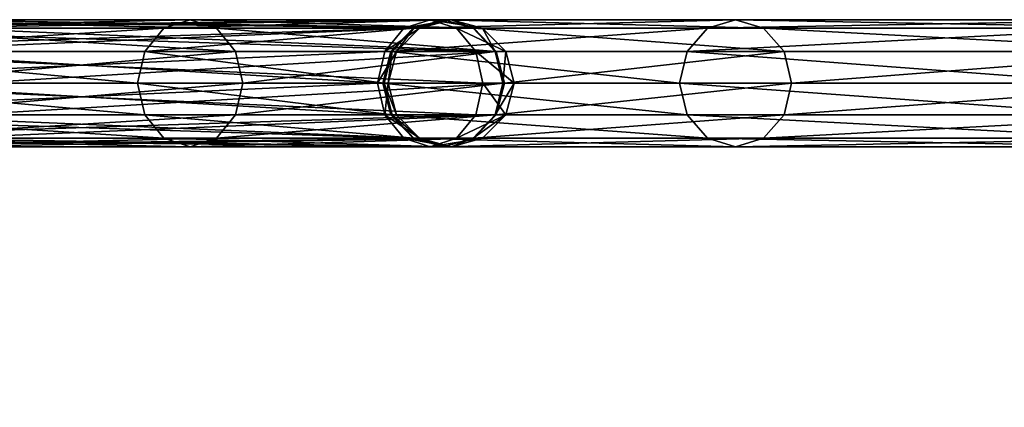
# Model space of a CAD drawing. Header units: millimetres. Extents: x 0 to 316, y 0 to 317.
# Tile 531 of 656: x 197 to 221, y 151 to 160. Entities that reach past the tile are written whole.
import ezdxf

# ---------------------------------------------------------------- set-up
doc = ezdxf.new("R2010")
doc.units = ezdxf.units.MM
doc.header["$LTSCALE"] = 25.4
doc.layers.get('0').update_dxf_attribs({"true_color": 0xff5454})

# ---------------------------------------------------------------- blocks, each defined once
blk = doc.blocks.new('LUKSOR-L-8847.STL')
at = {"color": 250, "true_color": 0x262626}
mesh = blk.add_polyface(dxfattribs=at)
corners = [(32.265, 160.629, 656.349), (49.064, 161.178, 677.253), (32.678, 161.178, 655.986), (48.608, 160.629, 677.559)]
mesh.append_faces([[corners[k] for k in face] for face in [(0, 1, 2), (1, 0, 3)]], dxfattribs={"vtx0": -1, "color": 250})
mesh = blk.add_polyface(dxfattribs=at)
corners = [(32.678, 161.178, 655.986), (49.686, 161.379, 676.834), (33.241, 161.379, 655.491), (49.064, 161.178, 677.253)]
mesh.append_faces([[corners[k] for k in face] for face in [(0, 1, 2), (1, 0, 3)]], dxfattribs={"vtx0": -1, "color": 250})
mesh = blk.add_polyface(dxfattribs=at)
corners = [(33.241, 161.379, 655.491), (50.308, 161.178, 676.415), (33.805, 161.178, 654.996), (49.686, 161.379, 676.834)]
mesh.append_faces([[corners[k] for k in face] for face in [(0, 1, 2), (1, 0, 3)]], dxfattribs={"vtx0": -1, "color": 250})
mesh = blk.add_polyface(dxfattribs=at)
corners = [(33.805, 161.178, 654.996), (50.764, 160.629, 676.109), (34.217, 160.629, 654.634), (50.308, 161.178, 676.415)]
mesh.append_faces([[corners[k] for k in face] for face in [(0, 1, 2), (1, 0, 3)]], dxfattribs={"vtx0": -1, "color": 250})
mesh = blk.add_polyface(dxfattribs=at)
corners = [(34.665, 160.629, 699.89), (43.394, 161.178, 690.636), (42.94, 160.629, 690.328), (35.035, 161.178, 700.295)]
mesh.append_faces([[corners[k] for k in face] for face in [(0, 1, 2), (1, 0, 3)]], dxfattribs={"vtx0": -1, "color": 250})
mesh = blk.add_polyface(dxfattribs=at)
corners = [(35.035, 161.178, 700.295), (44.014, 161.379, 691.058), (43.394, 161.178, 690.636), (35.542, 161.379, 700.848)]
mesh.append_faces([[corners[k] for k in face] for face in [(0, 1, 2), (1, 0, 3)]], dxfattribs={"vtx0": -1, "color": 250})
mesh = blk.add_polyface(dxfattribs=at)
corners = [(35.542, 161.379, 700.848), (44.634, 161.178, 691.48), (44.014, 161.379, 691.058), (36.048, 161.178, 701.401)]
mesh.append_faces([[corners[k] for k in face] for face in [(0, 1, 2), (1, 0, 3)]], dxfattribs={"vtx0": -1, "color": 250})
mesh = blk.add_polyface(dxfattribs=at)
corners = [(36.048, 161.178, 701.401), (45.088, 160.629, 691.788), (44.634, 161.178, 691.48), (36.419, 160.629, 701.807)]
mesh.append_faces([[corners[k] for k in face] for face in [(0, 1, 2), (1, 0, 3)]], dxfattribs={"vtx0": -1, "color": 250})
mesh = blk.add_polyface(dxfattribs=at)
corners = [(36.19, 160.629, 524.972), (49.283, 161.178, 478.24), (48.757, 160.629, 478.08), (36.725, 161.178, 525.096)]
mesh.append_faces([[corners[k] for k in face] for face in [(0, 1, 2), (1, 0, 3)]], dxfattribs={"vtx0": -1, "color": 250})
mesh = blk.add_polyface(dxfattribs=at)
corners = [(36.725, 161.178, 525.096), (50, 161.379, 478.459), (49.283, 161.178, 478.24), (37.456, 161.379, 525.265)]
mesh.append_faces([[corners[k] for k in face] for face in [(0, 1, 2), (1, 0, 3)]], dxfattribs={"vtx0": -1, "color": 250})
mesh = blk.add_polyface(dxfattribs=at)
corners = [(37.456, 161.379, 525.265), (50.717, 161.178, 478.677), (50, 161.379, 478.459), (38.186, 161.178, 525.435)]
mesh.append_faces([[corners[k] for k in face] for face in [(0, 1, 2), (1, 0, 3)]], dxfattribs={"vtx0": -1, "color": 250})
mesh = blk.add_polyface(dxfattribs=at)
corners = [(38.186, 161.178, 525.435), (51.243, 160.629, 478.837), (50.717, 161.178, 478.677), (38.721, 160.629, 525.559)]
mesh.append_faces([[corners[k] for k in face] for face in [(0, 1, 2), (1, 0, 3)]], dxfattribs={"vtx0": -1, "color": 250})
mesh = blk.add_polyface(dxfattribs=at)
corners = [(42.94, 160.629, 690.328), (49.299, 161.178, 679.31), (48.786, 160.629, 679.115), (43.394, 161.178, 690.636)]
mesh.append_faces([[corners[k] for k in face] for face in [(0, 1, 2), (1, 0, 3)]], dxfattribs={"vtx0": -1, "color": 250})
mesh = blk.add_polyface(dxfattribs=at)
corners = [(43.394, 161.178, 690.636), (50, 161.379, 679.578), (49.299, 161.178, 679.31), (44.014, 161.379, 691.058)]
mesh.append_faces([[corners[k] for k in face] for face in [(0, 1, 2), (1, 0, 3)]], dxfattribs={"vtx0": -1, "color": 250})
mesh = blk.add_polyface(dxfattribs=at)
corners = [(44.014, 161.379, 691.058), (50.701, 161.178, 679.845), (50, 161.379, 679.578), (44.634, 161.178, 691.48)]
mesh.append_faces([[corners[k] for k in face] for face in [(0, 1, 2), (1, 0, 3)]], dxfattribs={"vtx0": -1, "color": 250})
mesh = blk.add_polyface(dxfattribs=at)
corners = [(44.634, 161.178, 691.48), (51.214, 160.629, 680.04), (50.701, 161.178, 679.845), (45.088, 160.629, 691.788)]
mesh.append_faces([[corners[k] for k in face] for face in [(0, 1, 2), (1, 0, 3)]], dxfattribs={"vtx0": -1, "color": 250})
mesh = blk.add_polyface(dxfattribs=at)
corners = [(48.608, 160.629, 677.559), (49.432, 161.178, 678.253), (49.064, 161.178, 677.253), (48.887, 160.629, 678.315)]
mesh.append_faces([[corners[k] for k in face] for face in [(0, 1, 2), (1, 0, 3)]], dxfattribs={"vtx0": -1, "color": 250})
mesh = blk.add_polyface(dxfattribs=at)
corners = [(48.757, 160.629, 478.08), (56.234, 161.178, 461.502), (55.75, 160.629, 461.243), (49.283, 161.178, 478.24)]
mesh.append_faces([[corners[k] for k in face] for face in [(0, 1, 2), (1, 0, 3)]], dxfattribs={"vtx0": -1, "color": 250})
mesh = blk.add_polyface(dxfattribs=at)
corners = [(49.299, 161.178, 679.31), (48.887, 160.629, 678.315), (48.786, 160.629, 679.115), (49.432, 161.178, 678.253)]
mesh.append_faces([[corners[k] for k in face] for face in [(0, 1, 2), (1, 0, 3)]], dxfattribs={"vtx0": -1, "color": 250})
mesh = blk.add_polyface(dxfattribs=at)
corners = [(49.064, 161.178, 677.253), (50.177, 161.379, 678.168), (49.686, 161.379, 676.834), (49.432, 161.178, 678.253)]
mesh.append_faces([[corners[k] for k in face] for face in [(0, 1, 2), (1, 0, 3)]], dxfattribs={"vtx0": -1, "color": 250})
mesh = blk.add_polyface(dxfattribs=at)
corners = [(49.283, 161.178, 478.24), (56.895, 161.379, 461.856), (56.234, 161.178, 461.502), (50, 161.379, 478.459)]
mesh.append_faces([[corners[k] for k in face] for face in [(0, 1, 2), (1, 0, 3)]], dxfattribs={"vtx0": -1, "color": 250})
mesh = blk.add_polyface(dxfattribs=at)
corners = [(49.432, 161.178, 678.253), (50, 161.379, 679.578), (50.177, 161.379, 678.168), (49.299, 161.178, 679.31)]
mesh.append_faces([[corners[k] for k in face] for face in [(0, 1, 2), (1, 0, 3)]], dxfattribs={"vtx0": -1, "color": 250})
mesh = blk.add_polyface(dxfattribs=at)
corners = [(49.686, 161.379, 676.834), (50.922, 161.178, 678.082), (50.308, 161.178, 676.415), (50.177, 161.379, 678.168)]
mesh.append_faces([[corners[k] for k in face] for face in [(0, 1, 2), (1, 0, 3)]], dxfattribs={"vtx0": -1, "color": 250})
mesh = blk.add_polyface(dxfattribs=at)
corners = [(50.177, 161.379, 678.168), (50.701, 161.178, 679.845), (50.922, 161.178, 678.082), (50, 161.379, 679.578)]
mesh.append_faces([[corners[k] for k in face] for face in [(0, 1, 2), (1, 0, 3)]], dxfattribs={"vtx0": -1, "color": 250})
mesh = blk.add_polyface(dxfattribs=at)
corners = [(50, 161.379, 478.459), (57.556, 161.178, 462.21), (56.895, 161.379, 461.856), (50.717, 161.178, 478.677)]
mesh.append_faces([[corners[k] for k in face] for face in [(0, 1, 2), (1, 0, 3)]], dxfattribs={"vtx0": -1, "color": 250})
mesh = blk.add_polyface(dxfattribs=at)
corners = [(50.308, 161.178, 676.415), (51.468, 160.629, 678.02), (50.764, 160.629, 676.109), (50.922, 161.178, 678.082)]
mesh.append_faces([[corners[k] for k in face] for face in [(0, 1, 2), (1, 0, 3)]], dxfattribs={"vtx0": -1, "color": 250})
mesh = blk.add_polyface(dxfattribs=at)
corners = [(50.922, 161.178, 678.082), (51.214, 160.629, 680.04), (51.468, 160.629, 678.02), (50.701, 161.178, 679.845)]
mesh.append_faces([[corners[k] for k in face] for face in [(0, 1, 2), (1, 0, 3)]], dxfattribs={"vtx0": -1, "color": 250})
mesh = blk.add_polyface(dxfattribs=at)
corners = [(50.717, 161.178, 478.677), (58.04, 160.629, 462.469), (57.556, 161.178, 462.21), (51.243, 160.629, 478.837)]
mesh.append_faces([[corners[k] for k in face] for face in [(0, 1, 2), (1, 0, 3)]], dxfattribs={"vtx0": -1, "color": 250})
mesh = blk.add_polyface(dxfattribs=at)
corners = [(55.75, 160.629, 461.243), (66.309, 161.178, 446.436), (65.884, 160.629, 446.088), (56.234, 161.178, 461.502)]
mesh.append_faces([[corners[k] for k in face] for face in [(0, 1, 2), (1, 0, 3)]], dxfattribs={"vtx0": -1, "color": 250})
mesh = blk.add_polyface(dxfattribs=at)
corners = [(56.234, 161.178, 461.502), (66.888, 161.379, 446.912), (66.309, 161.178, 446.436), (56.895, 161.379, 461.856)]
mesh.append_faces([[corners[k] for k in face] for face in [(0, 1, 2), (1, 0, 3)]], dxfattribs={"vtx0": -1, "color": 250})
mesh = blk.add_polyface(dxfattribs=at)
corners = [(56.895, 161.379, 461.856), (67.468, 161.178, 447.388), (66.888, 161.379, 446.912), (57.556, 161.178, 462.21)]
mesh.append_faces([[corners[k] for k in face] for face in [(0, 1, 2), (1, 0, 3)]], dxfattribs={"vtx0": -1, "color": 250})
mesh = blk.add_polyface(dxfattribs=at)
corners = [(57.556, 161.178, 462.21), (67.892, 160.629, 447.736), (67.468, 161.178, 447.388), (58.04, 160.629, 462.469)]
mesh.append_faces([[corners[k] for k in face] for face in [(0, 1, 2), (1, 0, 3)]], dxfattribs={"vtx0": -1, "color": 250})
mesh = blk.add_polyface(dxfattribs=at)
corners = [(48.608, 160.629, 677.559), (32.114, 159.879, 656.481), (48.441, 159.879, 677.672), (32.265, 160.629, 656.349)]
mesh.append_faces([[corners[k] for k in face] for face in [(0, 1, 2), (1, 0, 3)]], dxfattribs={"vtx0": -1, "color": 250})
mesh = blk.add_polyface(dxfattribs=at)
corners = [(34.217, 160.629, 654.634), (50.93, 159.879, 675.997), (34.368, 159.879, 654.501), (50.764, 160.629, 676.109)]
mesh.append_faces([[corners[k] for k in face] for face in [(0, 1, 2), (1, 0, 3)]], dxfattribs={"vtx0": -1, "color": 250})
mesh = blk.add_polyface(dxfattribs=at)
corners = [(34.665, 160.629, 699.89), (42.773, 159.879, 690.215), (34.529, 159.879, 699.742), (42.94, 160.629, 690.328)]
mesh.append_faces([[corners[k] for k in face] for face in [(0, 1, 2), (1, 0, 3)]], dxfattribs={"vtx0": -1, "color": 250})
mesh = blk.add_polyface(dxfattribs=at)
corners = [(36.19, 160.629, 524.972), (48.565, 159.879, 478.022), (35.995, 159.879, 524.926), (48.757, 160.629, 478.08)]
mesh.append_faces([[corners[k] for k in face] for face in [(0, 1, 2), (1, 0, 3)]], dxfattribs={"vtx0": -1, "color": 250})
mesh = blk.add_polyface(dxfattribs=at)
corners = [(45.088, 160.629, 691.788), (36.554, 159.879, 701.955), (45.255, 159.879, 691.901), (36.419, 160.629, 701.807)]
mesh.append_faces([[corners[k] for k in face] for face in [(0, 1, 2), (1, 0, 3)]], dxfattribs={"vtx0": -1, "color": 250})
mesh = blk.add_polyface(dxfattribs=at)
corners = [(51.243, 160.629, 478.837), (38.917, 159.879, 525.604), (51.435, 159.879, 478.896), (38.721, 160.629, 525.559)]
mesh.append_faces([[corners[k] for k in face] for face in [(0, 1, 2), (1, 0, 3)]], dxfattribs={"vtx0": -1, "color": 250})
mesh = blk.add_polyface(dxfattribs=at)
corners = [(42.94, 160.629, 690.328), (48.598, 159.879, 679.043), (42.773, 159.879, 690.215), (48.786, 160.629, 679.115)]
mesh.append_faces([[corners[k] for k in face] for face in [(0, 1, 2), (1, 0, 3)]], dxfattribs={"vtx0": -1, "color": 250})
mesh = blk.add_polyface(dxfattribs=at)
corners = [(51.214, 160.629, 680.04), (45.255, 159.879, 691.901), (51.402, 159.879, 680.112), (45.088, 160.629, 691.788)]
mesh.append_faces([[corners[k] for k in face] for face in [(0, 1, 2), (1, 0, 3)]], dxfattribs={"vtx0": -1, "color": 250})
mesh = blk.add_polyface(dxfattribs=at)
corners = [(48.887, 160.629, 678.315), (48.441, 159.879, 677.672), (48.687, 159.879, 678.338), (48.608, 160.629, 677.559)]
mesh.append_faces([[corners[k] for k in face] for face in [(0, 1, 2), (1, 0, 3)]], dxfattribs={"vtx0": -1, "color": 250})
mesh = blk.add_polyface(dxfattribs=at)
corners = [(48.757, 160.629, 478.08), (55.573, 159.879, 461.148), (48.565, 159.879, 478.022), (55.75, 160.629, 461.243)]
mesh.append_faces([[corners[k] for k in face] for face in [(0, 1, 2), (1, 0, 3)]], dxfattribs={"vtx0": -1, "color": 250})
mesh = blk.add_polyface(dxfattribs=at)
corners = [(48.786, 160.629, 679.115), (48.687, 159.879, 678.338), (48.598, 159.879, 679.043), (48.887, 160.629, 678.315)]
mesh.append_faces([[corners[k] for k in face] for face in [(0, 1, 2), (1, 0, 3)]], dxfattribs={"vtx0": -1, "color": 250})
mesh = blk.add_polyface(dxfattribs=at)
corners = [(50.764, 160.629, 676.109), (51.668, 159.879, 677.997), (50.93, 159.879, 675.997), (51.468, 160.629, 678.02)]
mesh.append_faces([[corners[k] for k in face] for face in [(0, 1, 2), (1, 0, 3)]], dxfattribs={"vtx0": -1, "color": 250})
mesh = blk.add_polyface(dxfattribs=at)
corners = [(51.468, 160.629, 678.02), (51.402, 159.879, 680.112), (51.668, 159.879, 677.997), (51.214, 160.629, 680.04)]
mesh.append_faces([[corners[k] for k in face] for face in [(0, 1, 2), (1, 0, 3)]], dxfattribs={"vtx0": -1, "color": 250})
mesh = blk.add_polyface(dxfattribs=at)
corners = [(58.04, 160.629, 462.469), (51.435, 159.879, 478.896), (58.217, 159.879, 462.564), (51.243, 160.629, 478.837)]
mesh.append_faces([[corners[k] for k in face] for face in [(0, 1, 2), (1, 0, 3)]], dxfattribs={"vtx0": -1, "color": 250})
mesh = blk.add_polyface(dxfattribs=at)
corners = [(55.75, 160.629, 461.243), (65.729, 159.879, 445.961), (55.573, 159.879, 461.148), (65.884, 160.629, 446.088)]
mesh.append_faces([[corners[k] for k in face] for face in [(0, 1, 2), (1, 0, 3)]], dxfattribs={"vtx0": -1, "color": 250})
mesh = blk.add_polyface(dxfattribs=at)
corners = [(67.892, 160.629, 447.736), (58.217, 159.879, 462.564), (68.048, 159.879, 447.864), (58.04, 160.629, 462.469)]
mesh.append_faces([[corners[k] for k in face] for face in [(0, 1, 2), (1, 0, 3)]], dxfattribs={"vtx0": -1, "color": 250})
mesh = blk.add_polyface(dxfattribs=at)
corners = [(48.441, 159.879, 677.672), (32.265, 159.129, 656.349), (48.608, 159.129, 677.559), (32.114, 159.879, 656.481)]
mesh.append_faces([[corners[k] for k in face] for face in [(0, 1, 2), (1, 0, 3)]], dxfattribs={"vtx0": -1, "color": 250})
mesh = blk.add_polyface(dxfattribs=at)
corners = [(34.368, 159.879, 654.501), (50.764, 159.129, 676.109), (34.217, 159.129, 654.634), (50.93, 159.879, 675.997)]
mesh.append_faces([[corners[k] for k in face] for face in [(0, 1, 2), (1, 0, 3)]], dxfattribs={"vtx0": -1, "color": 250})
mesh = blk.add_polyface(dxfattribs=at)
corners = [(34.529, 159.879, 699.742), (42.94, 159.129, 690.328), (34.665, 159.129, 699.89), (42.773, 159.879, 690.215)]
mesh.append_faces([[corners[k] for k in face] for face in [(0, 1, 2), (1, 0, 3)]], dxfattribs={"vtx0": -1, "color": 250})
mesh = blk.add_polyface(dxfattribs=at)
corners = [(35.995, 159.879, 524.926), (48.757, 159.129, 478.08), (36.19, 159.129, 524.972), (48.565, 159.879, 478.022)]
mesh.append_faces([[corners[k] for k in face] for face in [(0, 1, 2), (1, 0, 3)]], dxfattribs={"vtx0": -1, "color": 250})
mesh = blk.add_polyface(dxfattribs=at)
corners = [(45.255, 159.879, 691.901), (36.419, 159.129, 701.807), (45.088, 159.129, 691.788), (36.554, 159.879, 701.955)]
mesh.append_faces([[corners[k] for k in face] for face in [(0, 1, 2), (1, 0, 3)]], dxfattribs={"vtx0": -1, "color": 250})
mesh = blk.add_polyface(dxfattribs=at)
corners = [(51.435, 159.879, 478.896), (38.721, 159.129, 525.559), (51.243, 159.129, 478.837), (38.917, 159.879, 525.604)]
mesh.append_faces([[corners[k] for k in face] for face in [(0, 1, 2), (1, 0, 3)]], dxfattribs={"vtx0": -1, "color": 250})
mesh = blk.add_polyface(dxfattribs=at)
corners = [(42.773, 159.879, 690.215), (48.786, 159.129, 679.115), (42.94, 159.129, 690.328), (48.598, 159.879, 679.043)]
mesh.append_faces([[corners[k] for k in face] for face in [(0, 1, 2), (1, 0, 3)]], dxfattribs={"vtx0": -1, "color": 250})
mesh = blk.add_polyface(dxfattribs=at)
corners = [(51.402, 159.879, 680.112), (45.088, 159.129, 691.788), (51.214, 159.129, 680.04), (45.255, 159.879, 691.901)]
mesh.append_faces([[corners[k] for k in face] for face in [(0, 1, 2), (1, 0, 3)]], dxfattribs={"vtx0": -1, "color": 250})
mesh = blk.add_polyface(dxfattribs=at)
corners = [(48.687, 159.879, 678.338), (48.608, 159.129, 677.559), (48.887, 159.129, 678.315), (48.441, 159.879, 677.672)]
mesh.append_faces([[corners[k] for k in face] for face in [(0, 1, 2), (1, 0, 3)]], dxfattribs={"vtx0": -1, "color": 250})
mesh = blk.add_polyface(dxfattribs=at)
corners = [(48.565, 159.879, 478.022), (55.75, 159.129, 461.243), (48.757, 159.129, 478.08), (55.573, 159.879, 461.148)]
mesh.append_faces([[corners[k] for k in face] for face in [(0, 1, 2), (1, 0, 3)]], dxfattribs={"vtx0": -1, "color": 250})
mesh = blk.add_polyface(dxfattribs=at)
corners = [(48.598, 159.879, 679.043), (48.887, 159.129, 678.315), (48.786, 159.129, 679.115), (48.687, 159.879, 678.338)]
mesh.append_faces([[corners[k] for k in face] for face in [(0, 1, 2), (1, 0, 3)]], dxfattribs={"vtx0": -1, "color": 250})
mesh = blk.add_polyface(dxfattribs=at)
corners = [(50.93, 159.879, 675.997), (51.468, 159.129, 678.02), (50.764, 159.129, 676.109), (51.668, 159.879, 677.997)]
mesh.append_faces([[corners[k] for k in face] for face in [(0, 1, 2), (1, 0, 3)]], dxfattribs={"vtx0": -1, "color": 250})
mesh = blk.add_polyface(dxfattribs=at)
corners = [(51.668, 159.879, 677.997), (51.214, 159.129, 680.04), (51.468, 159.129, 678.02), (51.402, 159.879, 680.112)]
mesh.append_faces([[corners[k] for k in face] for face in [(0, 1, 2), (1, 0, 3)]], dxfattribs={"vtx0": -1, "color": 250})
mesh = blk.add_polyface(dxfattribs=at)
corners = [(58.217, 159.879, 462.564), (51.243, 159.129, 478.837), (58.04, 159.129, 462.469), (51.435, 159.879, 478.896)]
mesh.append_faces([[corners[k] for k in face] for face in [(0, 1, 2), (1, 0, 3)]], dxfattribs={"vtx0": -1, "color": 250})
mesh = blk.add_polyface(dxfattribs=at)
corners = [(55.573, 159.879, 461.148), (65.884, 159.129, 446.088), (55.75, 159.129, 461.243), (65.729, 159.879, 445.961)]
mesh.append_faces([[corners[k] for k in face] for face in [(0, 1, 2), (1, 0, 3)]], dxfattribs={"vtx0": -1, "color": 250})
mesh = blk.add_polyface(dxfattribs=at)
corners = [(68.048, 159.879, 447.864), (58.04, 159.129, 462.469), (67.892, 159.129, 447.736), (58.217, 159.879, 462.564)]
mesh.append_faces([[corners[k] for k in face] for face in [(0, 1, 2), (1, 0, 3)]], dxfattribs={"vtx0": -1, "color": 250})
mesh = blk.add_polyface(dxfattribs=at)
corners = [(49.064, 158.58, 677.253), (32.265, 159.129, 656.349), (32.678, 158.58, 655.986), (48.608, 159.129, 677.559)]
mesh.append_faces([[corners[k] for k in face] for face in [(0, 1, 2), (1, 0, 3)]], dxfattribs={"vtx0": -1, "color": 250})
mesh = blk.add_polyface(dxfattribs=at)
corners = [(50.764, 159.129, 676.109), (33.805, 158.58, 654.996), (34.217, 159.129, 654.634), (50.308, 158.58, 676.415)]
mesh.append_faces([[corners[k] for k in face] for face in [(0, 1, 2), (1, 0, 3)]], dxfattribs={"vtx0": -1, "color": 250})
mesh = blk.add_polyface(dxfattribs=at)
corners = [(43.394, 158.58, 690.636), (34.665, 159.129, 699.89), (42.94, 159.129, 690.328), (35.035, 158.58, 700.295)]
mesh.append_faces([[corners[k] for k in face] for face in [(0, 1, 2), (1, 0, 3)]], dxfattribs={"vtx0": -1, "color": 250})
mesh = blk.add_polyface(dxfattribs=at)
corners = [(45.088, 159.129, 691.788), (36.048, 158.58, 701.401), (44.634, 158.58, 691.48), (36.419, 159.129, 701.807)]
mesh.append_faces([[corners[k] for k in face] for face in [(0, 1, 2), (1, 0, 3)]], dxfattribs={"vtx0": -1, "color": 250})
mesh = blk.add_polyface(dxfattribs=at)
corners = [(49.283, 158.58, 478.24), (36.19, 159.129, 524.972), (48.757, 159.129, 478.08), (36.725, 158.58, 525.096)]
mesh.append_faces([[corners[k] for k in face] for face in [(0, 1, 2), (1, 0, 3)]], dxfattribs={"vtx0": -1, "color": 250})
mesh = blk.add_polyface(dxfattribs=at)
corners = [(51.243, 159.129, 478.837), (38.186, 158.58, 525.435), (50.717, 158.58, 478.677), (38.721, 159.129, 525.559)]
mesh.append_faces([[corners[k] for k in face] for face in [(0, 1, 2), (1, 0, 3)]], dxfattribs={"vtx0": -1, "color": 250})
mesh = blk.add_polyface(dxfattribs=at)
corners = [(49.299, 158.58, 679.31), (42.94, 159.129, 690.328), (48.786, 159.129, 679.115), (43.394, 158.58, 690.636)]
mesh.append_faces([[corners[k] for k in face] for face in [(0, 1, 2), (1, 0, 3)]], dxfattribs={"vtx0": -1, "color": 250})
mesh = blk.add_polyface(dxfattribs=at)
corners = [(51.214, 159.129, 680.04), (44.634, 158.58, 691.48), (50.701, 158.58, 679.845), (45.088, 159.129, 691.788)]
mesh.append_faces([[corners[k] for k in face] for face in [(0, 1, 2), (1, 0, 3)]], dxfattribs={"vtx0": -1, "color": 250})
mesh = blk.add_polyface(dxfattribs=at)
corners = [(49.432, 158.58, 678.253), (48.608, 159.129, 677.559), (49.064, 158.58, 677.253), (48.887, 159.129, 678.315)]
mesh.append_faces([[corners[k] for k in face] for face in [(0, 1, 2), (1, 0, 3)]], dxfattribs={"vtx0": -1, "color": 250})
mesh = blk.add_polyface(dxfattribs=at)
corners = [(56.234, 158.58, 461.502), (48.757, 159.129, 478.08), (55.75, 159.129, 461.243), (49.283, 158.58, 478.24)]
mesh.append_faces([[corners[k] for k in face] for face in [(0, 1, 2), (1, 0, 3)]], dxfattribs={"vtx0": -1, "color": 250})
mesh = blk.add_polyface(dxfattribs=at)
corners = [(48.786, 159.129, 679.115), (49.432, 158.58, 678.253), (49.299, 158.58, 679.31), (48.887, 159.129, 678.315)]
mesh.append_faces([[corners[k] for k in face] for face in [(0, 1, 2), (1, 0, 3)]], dxfattribs={"vtx0": -1, "color": 250})
mesh = blk.add_polyface(dxfattribs=at)
corners = [(51.468, 159.129, 678.02), (50.308, 158.58, 676.415), (50.764, 159.129, 676.109), (50.922, 158.58, 678.082)]
mesh.append_faces([[corners[k] for k in face] for face in [(0, 1, 2), (1, 0, 3)]], dxfattribs={"vtx0": -1, "color": 250})
mesh = blk.add_polyface(dxfattribs=at)
corners = [(51.468, 159.129, 678.02), (50.701, 158.58, 679.845), (50.922, 158.58, 678.082), (51.214, 159.129, 680.04)]
mesh.append_faces([[corners[k] for k in face] for face in [(0, 1, 2), (1, 0, 3)]], dxfattribs={"vtx0": -1, "color": 250})
mesh = blk.add_polyface(dxfattribs=at)
corners = [(58.04, 159.129, 462.469), (50.717, 158.58, 478.677), (57.556, 158.58, 462.21), (51.243, 159.129, 478.837)]
mesh.append_faces([[corners[k] for k in face] for face in [(0, 1, 2), (1, 0, 3)]], dxfattribs={"vtx0": -1, "color": 250})
mesh = blk.add_polyface(dxfattribs=at)
corners = [(66.309, 158.58, 446.436), (55.75, 159.129, 461.243), (65.884, 159.129, 446.088), (56.234, 158.58, 461.502)]
mesh.append_faces([[corners[k] for k in face] for face in [(0, 1, 2), (1, 0, 3)]], dxfattribs={"vtx0": -1, "color": 250})
mesh = blk.add_polyface(dxfattribs=at)
corners = [(67.892, 159.129, 447.736), (57.556, 158.58, 462.21), (67.468, 158.58, 447.388), (58.04, 159.129, 462.469)]
mesh.append_faces([[corners[k] for k in face] for face in [(0, 1, 2), (1, 0, 3)]], dxfattribs={"vtx0": -1, "color": 250})
mesh = blk.add_polyface(dxfattribs=at)
corners = [(49.686, 158.379, 676.834), (32.678, 158.58, 655.986), (33.241, 158.379, 655.491), (49.064, 158.58, 677.253)]
mesh.append_faces([[corners[k] for k in face] for face in [(0, 1, 2), (1, 0, 3)]], dxfattribs={"vtx0": -1, "color": 250})
mesh = blk.add_polyface(dxfattribs=at)
corners = [(50.308, 158.58, 676.415), (33.241, 158.379, 655.491), (33.805, 158.58, 654.996), (49.686, 158.379, 676.834)]
mesh.append_faces([[corners[k] for k in face] for face in [(0, 1, 2), (1, 0, 3)]], dxfattribs={"vtx0": -1, "color": 250})
mesh = blk.add_polyface(dxfattribs=at)
corners = [(44.014, 158.379, 691.058), (35.035, 158.58, 700.295), (43.394, 158.58, 690.636), (35.542, 158.379, 700.848)]
mesh.append_faces([[corners[k] for k in face] for face in [(0, 1, 2), (1, 0, 3)]], dxfattribs={"vtx0": -1, "color": 250})
mesh = blk.add_polyface(dxfattribs=at)
corners = [(44.634, 158.58, 691.48), (35.542, 158.379, 700.848), (44.014, 158.379, 691.058), (36.048, 158.58, 701.401)]
mesh.append_faces([[corners[k] for k in face] for face in [(0, 1, 2), (1, 0, 3)]], dxfattribs={"vtx0": -1, "color": 250})
mesh = blk.add_polyface(dxfattribs=at)
corners = [(50, 158.379, 478.459), (36.725, 158.58, 525.096), (49.283, 158.58, 478.24), (37.456, 158.379, 525.265)]
mesh.append_faces([[corners[k] for k in face] for face in [(0, 1, 2), (1, 0, 3)]], dxfattribs={"vtx0": -1, "color": 250})
mesh = blk.add_polyface(dxfattribs=at)
corners = [(50.717, 158.58, 478.677), (37.456, 158.379, 525.265), (50, 158.379, 478.459), (38.186, 158.58, 525.435)]
mesh.append_faces([[corners[k] for k in face] for face in [(0, 1, 2), (1, 0, 3)]], dxfattribs={"vtx0": -1, "color": 250})
mesh = blk.add_polyface(dxfattribs=at)
corners = [(50, 158.379, 679.578), (43.394, 158.58, 690.636), (49.299, 158.58, 679.31), (44.014, 158.379, 691.058)]
mesh.append_faces([[corners[k] for k in face] for face in [(0, 1, 2), (1, 0, 3)]], dxfattribs={"vtx0": -1, "color": 250})
mesh = blk.add_polyface(dxfattribs=at)
corners = [(50.701, 158.58, 679.845), (44.014, 158.379, 691.058), (50, 158.379, 679.578), (44.634, 158.58, 691.48)]
mesh.append_faces([[corners[k] for k in face] for face in [(0, 1, 2), (1, 0, 3)]], dxfattribs={"vtx0": -1, "color": 250})
mesh = blk.add_polyface(dxfattribs=at)
corners = [(50.177, 158.379, 678.168), (49.064, 158.58, 677.253), (49.686, 158.379, 676.834), (49.432, 158.58, 678.253)]
mesh.append_faces([[corners[k] for k in face] for face in [(0, 1, 2), (1, 0, 3)]], dxfattribs={"vtx0": -1, "color": 250})
mesh = blk.add_polyface(dxfattribs=at)
corners = [(56.895, 158.379, 461.856), (49.283, 158.58, 478.24), (56.234, 158.58, 461.502), (50, 158.379, 478.459)]
mesh.append_faces([[corners[k] for k in face] for face in [(0, 1, 2), (1, 0, 3)]], dxfattribs={"vtx0": -1, "color": 250})
mesh = blk.add_polyface(dxfattribs=at)
corners = [(50, 158.379, 679.578), (49.432, 158.58, 678.253), (50.177, 158.379, 678.168), (49.299, 158.58, 679.31)]
mesh.append_faces([[corners[k] for k in face] for face in [(0, 1, 2), (1, 0, 3)]], dxfattribs={"vtx0": -1, "color": 250})
mesh = blk.add_polyface(dxfattribs=at)
corners = [(50.922, 158.58, 678.082), (49.686, 158.379, 676.834), (50.308, 158.58, 676.415), (50.177, 158.379, 678.168)]
mesh.append_faces([[corners[k] for k in face] for face in [(0, 1, 2), (1, 0, 3)]], dxfattribs={"vtx0": -1, "color": 250})
mesh = blk.add_polyface(dxfattribs=at)
corners = [(50.701, 158.58, 679.845), (50.177, 158.379, 678.168), (50.922, 158.58, 678.082), (50, 158.379, 679.578)]
mesh.append_faces([[corners[k] for k in face] for face in [(0, 1, 2), (1, 0, 3)]], dxfattribs={"vtx0": -1, "color": 250})
mesh = blk.add_polyface(dxfattribs=at)
corners = [(57.556, 158.58, 462.21), (50, 158.379, 478.459), (56.895, 158.379, 461.856), (50.717, 158.58, 478.677)]
mesh.append_faces([[corners[k] for k in face] for face in [(0, 1, 2), (1, 0, 3)]], dxfattribs={"vtx0": -1, "color": 250})
mesh = blk.add_polyface(dxfattribs=at)
corners = [(66.888, 158.379, 446.912), (56.234, 158.58, 461.502), (66.309, 158.58, 446.436), (56.895, 158.379, 461.856)]
mesh.append_faces([[corners[k] for k in face] for face in [(0, 1, 2), (1, 0, 3)]], dxfattribs={"vtx0": -1, "color": 250})
mesh = blk.add_polyface(dxfattribs=at)
corners = [(67.468, 158.58, 447.388), (56.895, 158.379, 461.856), (66.888, 158.379, 446.912), (57.556, 158.58, 462.21)]
mesh.append_faces([[corners[k] for k in face] for face in [(0, 1, 2), (1, 0, 3)]], dxfattribs={"vtx0": -1, "color": 250})
mesh = blk.add_polyface(dxfattribs=at)
corners = [(31.974, 153.011, 655.986), (48.498, 148.976, 676.834), (32.57, 153.065, 655.491), (47.845, 148.936, 677.253)]
mesh.append_faces([[corners[k] for k in face] for face in [(0, 1, 2), (1, 0, 3)]], dxfattribs={"vtx0": -1, "color": 250})
mesh = blk.add_polyface(dxfattribs=at)
corners = [(32.57, 153.065, 655.491), (49.051, 148.626, 676.415), (33.066, 152.731, 654.996), (48.498, 148.976, 676.834)]
mesh.append_faces([[corners[k] for k in face] for face in [(0, 1, 2), (1, 0, 3)]], dxfattribs={"vtx0": -1, "color": 250})
mesh = blk.add_polyface(dxfattribs=at)
corners = [(31.438, 152.582, 656.349), (47.845, 148.936, 677.253), (31.974, 153.011, 655.986), (47.267, 148.517, 677.559)]
mesh.append_faces([[corners[k] for k in face] for face in [(0, 1, 2), (1, 0, 3)]], dxfattribs={"vtx0": -1, "color": 250})
mesh = blk.add_polyface(dxfattribs=at)
corners = [(47.267, 148.517, 677.559), (31.105, 151.893, 656.481), (46.919, 147.832, 677.672), (31.438, 152.582, 656.349)]
mesh.append_faces([[corners[k] for k in face] for face in [(0, 1, 2), (1, 0, 3)]], dxfattribs={"vtx0": -1, "color": 250})
mesh = blk.add_polyface(dxfattribs=at)
corners = [(33.329, 152.096, 654.634), (49.051, 148.626, 676.415), (49.355, 147.981, 676.109), (33.066, 152.731, 654.996)]
mesh.append_faces([[corners[k] for k in face] for face in [(0, 1, 2), (1, 0, 3)]], dxfattribs={"vtx0": -1, "color": 250})
mesh = blk.add_polyface(dxfattribs=at)
corners = [(33.762, 151.985, 699.89), (42.354, 150.346, 690.636), (41.777, 149.927, 690.328), (34.258, 152.425, 700.295)]
mesh.append_faces([[corners[k] for k in face] for face in [(0, 1, 2), (1, 0, 3)]], dxfattribs={"vtx0": -1, "color": 250})
mesh = blk.add_polyface(dxfattribs=at)
corners = [(34.258, 152.425, 700.295), (43.004, 150.386, 691.058), (42.354, 150.346, 690.636), (34.798, 152.493, 700.848)]
mesh.append_faces([[corners[k] for k in face] for face in [(0, 1, 2), (1, 0, 3)]], dxfattribs={"vtx0": -1, "color": 250})
mesh = blk.add_polyface(dxfattribs=at)
corners = [(34.798, 152.493, 700.848), (43.555, 150.037, 691.48), (43.004, 150.386, 691.058), (35.239, 152.173, 701.401)]
mesh.append_faces([[corners[k] for k in face] for face in [(0, 1, 2), (1, 0, 3)]], dxfattribs={"vtx0": -1, "color": 250})

msp = doc.modelspace()

# ---------------------------------------------------------------- block references
at = {"color": 0}
msp.add_blockref('LUKSOR-L-8847.STL', (157.356, -1.586, -12.747), dxfattribs=at)

doc.saveas('drawing.dxf')
